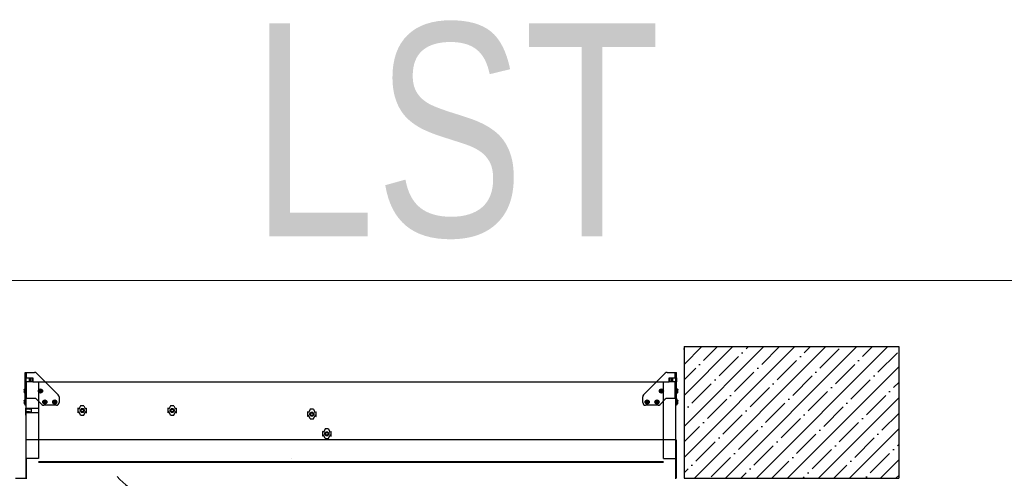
# Model space of a CAD drawing. Header units: inches. Extents: x 0 to 77643, y -44170 to 0.
# Tile 526 of 546: x 76588 to 76611, y -39747 to -39737. Entities that reach past the tile are written whole.
import ezdxf
from ezdxf.lldxf.tags import DXFTag

# ---------------------------------------------------------------- set-up
doc = ezdxf.new("R2010")
doc.units = ezdxf.units.IN
doc.header["$MEASUREMENT"] = 0
doc.layers.get('0').update_dxf_attribs({"lineweight": 0})
doc.layers.add('FAKRO LOFT LADDERS', color=7, linetype='Continuous')
doc.styles.get("Standard").update_dxf_attribs({"font": 'arial.ttf', "width": 0.75})
tags = doc.linetypes.add('DIVIDE2', pattern=[15.875, 6.35, -3.175, 0, -3.175, 0, -3.175]).pattern_tags.tags
tags[14:15] = [DXFTag(74, 4), DXFTag(75, 0), DXFTag(340, '0'), DXFTag(46, 0.0), DXFTag(50, 0.0), DXFTag(44, 0.0), DXFTag(45, 0.0)]
tags[12:13] = [DXFTag(74, 4), DXFTag(75, 0), DXFTag(340, '0'), DXFTag(46, 0.0), DXFTag(50, 0.0), DXFTag(44, 0.0), DXFTag(45, 0.0)]
tags[10:11] = [DXFTag(74, 4), DXFTag(75, 0), DXFTag(340, '0'), DXFTag(46, 0.0), DXFTag(50, 0.0), DXFTag(44, 0.0), DXFTag(45, 0.0)]
tags[8:9] = [DXFTag(74, 4), DXFTag(75, 0), DXFTag(340, '0'), DXFTag(46, 0.0), DXFTag(50, 0.0), DXFTag(44, 0.0), DXFTag(45, 0.0)]
tags[6:7] = [DXFTag(74, 4), DXFTag(75, 0), DXFTag(340, '0'), DXFTag(46, 0.0), DXFTag(50, 0.0), DXFTag(44, 0.0), DXFTag(45, 0.0)]
tags[4:5] = [DXFTag(74, 4), DXFTag(75, 0), DXFTag(340, '0'), DXFTag(46, 0.0), DXFTag(50, 0.0), DXFTag(44, 0.0), DXFTag(45, 0.0)]
tags = doc.linetypes.add('HIDDEN2', pattern=[4.7625, 3.175, -1.5875]).pattern_tags.tags
tags[6:7] = [DXFTag(74, 4), DXFTag(75, 0), DXFTag(340, '0'), DXFTag(46, 0.0), DXFTag(50, 0.0), DXFTag(44, 0.0), DXFTag(45, 0.0)]
tags[4:5] = [DXFTag(74, 4), DXFTag(75, 0), DXFTag(340, '0'), DXFTag(46, 0.0), DXFTag(50, 0.0), DXFTag(44, 0.0), DXFTag(45, 0.0)]

# ---------------------------------------------------------------- blocks, each defined once
blk = doc.blocks.new('A$C1F246084')
at = {"layer": 'FAKRO LOFT LADDERS', "linetype": 'Continuous'}
h = blk.add_hatch(dxfattribs=at)
h.set_pattern_fill('ANSI35', scale=0.944882, style=0, pattern_type=2)
h.set_pattern_definition([(45, (-239.617, -83.494), (-4.24264, 4.24264), []), (45, (-235.3743, -83.494), (-4.24264, 4.24264), [7.5, -1.5, 0, -1.5])])
h.paths.add_polyline_path([(300.35, 408.67), (300.35, 444.67), (241.65, 444.67), (241.65, 408.67)])
at = {"layer": 'FAKRO LOFT LADDERS', "color": 7, "linetype": 'Continuous'}
for p, q in [((241.65, 444.67), (241.65, 408.67)), ((241.65, 444.67), (300.35, 444.67)), ((61.4, 437.62), (61.78, 437.62)), ((61.4, 436.12), (61.4, 437.62)), ((61.78, 437.62), (63.98, 437.62)), ((61.78, 436.12), (61.78, 437.62)), ((64.51, 437.4), (70.45, 431.46)), ((230.55, 431.46), (236.49, 437.4)), ((237.02, 437.62), (239.23, 437.62)), ((239.23, 437.62), (239.6, 437.62)), ((239.23, 436.12), (239.23, 437.62)), ((239.6, 436.12), (239.6, 437.62)), ((61.78, 436.12), (61.4, 436.12)), ((61.4, 435.07), (61.4, 436.12)), ((61.4, 430.49), (61.4, 435.07)), ((61.4, 435.07), (61.78, 435.07)), ((61.7, 435.07), (61.7, 436.12)), ((61.78, 436.12), (63.47, 436.12)), ((61.78, 430.49), (61.78, 435.07)), ((63.47, 435.07), (61.78, 435.07)), ((62.58, 435.07), (62.58, 436.12)), ((62.72, 436.12), (62.72, 435.07)), ((63.17, 436.12), (63.17, 435.07)), ((63.47, 436.12), (63.47, 435.07)), ((66.84, 435.07), (234.16, 435.07)), ((237.54, 436.12), (239.23, 436.12)), ((237.54, 435.07), (237.54, 436.12)), ((239.23, 435.07), (237.54, 435.07)), ((237.84, 435.07), (237.84, 436.12)), ((238.28, 435.07), (238.28, 436.12)), ((238.43, 436.12), (238.43, 435.07)), ((239.6, 436.12), (239.23, 436.12)), ((239.23, 430.49), (239.23, 435.07)), ((239.23, 435.07), (239.6, 435.07)), ((239.3, 436.12), (239.3, 435.07)), ((239.6, 436.12), (239.6, 435.07)), ((239.6, 430.49), (239.6, 435.07)), ((61.07, 432.7), (61.07, 432.7)), ((61.09, 432.69), (61.07, 432.69)), ((61.07, 432.69), (61.09, 432.69)), ((61.07, 432.69), (61.07, 432.69)), ((61.09, 432.65), (61.07, 432.65)), ((61.09, 432.61), (61.07, 432.61)), ((61.07, 432.58), (61.09, 432.58)), ((61.09, 432.55), (61.07, 432.55)), ((61.07, 432.43), (61.07, 432.43)), ((61.07, 432.35), (61.07, 432.35)), ((61.07, 432.35), (61.07, 432.35)), ((61.07, 432.33), (61.07, 432.33)), ((61.08, 432.3), (61.07, 432.3)), ((61.1, 432.88), (61.1, 432.91)), ((61.1, 432.88), (61.1, 432.37)), ((61.1, 432.37), (61.1, 432.13)), ((61.34, 431.96), (61.34, 433.08)), ((61.4, 433.08), (61.34, 433.08)), ((61.34, 431.96), (61.4, 431.96)), ((65.38, 432.63), (65.27, 432.63)), ((65.27, 432.63), (65.27, 432.41)), ((65.27, 432.63), (65.3, 432.6)), ((65.27, 432.41), (65.3, 432.44)), ((65.27, 432.41), (65.38, 432.41)), ((65.42, 432.64), (65.3, 432.79)), ((65.3, 432.79), (65.44, 432.67)), ((65.3, 432.6), (65.3, 432.44)), ((65.38, 432.6), (65.3, 432.6)), ((65.3, 432.44), (65.38, 432.44)), ((65.3, 432.25), (65.42, 432.4)), ((65.44, 432.37), (65.3, 432.25)), ((65.38, 432.63), (65.38, 432.6)), ((65.38, 432.44), (65.38, 432.41)), ((65.68, 432.84), (65.46, 432.84)), ((65.46, 432.84), (65.46, 432.71)), ((65.46, 432.84), (65.49, 432.81)), ((65.46, 432.71), (65.49, 432.71)), ((65.46, 432.33), (65.46, 432.21)), ((65.49, 432.33), (65.46, 432.33)), ((65.49, 432.24), (65.46, 432.21)), ((65.46, 432.21), (65.68, 432.21)), ((65.49, 432.81), (65.49, 432.71)), ((65.65, 432.81), (65.49, 432.81)), ((65.49, 432.33), (65.49, 432.24)), ((65.49, 432.24), (65.65, 432.24)), ((65.68, 432.84), (65.65, 432.81)), ((65.65, 432.71), (65.65, 432.81)), ((65.68, 432.71), (65.65, 432.71)), ((65.65, 432.24), (65.65, 432.33)), ((65.65, 432.33), (65.68, 432.33)), ((65.65, 432.24), (65.68, 432.21)), ((65.68, 432.71), (65.68, 432.84)), ((65.68, 432.21), (65.68, 432.33)), ((65.84, 432.79), (65.69, 432.67)), ((65.69, 432.37), (65.84, 432.25)), ((65.72, 432.64), (65.84, 432.79)), ((65.84, 432.25), (65.72, 432.4)), ((65.87, 432.63), (65.76, 432.63)), ((65.76, 432.63), (65.76, 432.6)), ((65.84, 432.6), (65.76, 432.6)), ((65.76, 432.44), (65.84, 432.44)), ((65.76, 432.44), (65.76, 432.41)), ((65.76, 432.41), (65.87, 432.41)), ((65.84, 432.6), (65.87, 432.63)), ((65.84, 432.44), (65.84, 432.6)), ((65.84, 432.44), (65.87, 432.41)), ((65.87, 432.41), (65.87, 432.63)), ((235.25, 432.63), (235.14, 432.63)), ((235.14, 432.63), (235.14, 432.41)), ((235.14, 432.63), (235.17, 432.6)), ((235.14, 432.41), (235.17, 432.44)), ((235.14, 432.41), (235.25, 432.41)), ((235.29, 432.64), (235.16, 432.79)), ((235.16, 432.79), (235.31, 432.67)), ((235.16, 432.25), (235.29, 432.4)), ((235.31, 432.37), (235.16, 432.25)), ((235.17, 432.6), (235.17, 432.44)), ((235.25, 432.6), (235.17, 432.6)), ((235.17, 432.44), (235.25, 432.44)), ((235.25, 432.63), (235.25, 432.6)), ((235.25, 432.44), (235.25, 432.41)), ((235.55, 432.84), (235.32, 432.84)), ((235.32, 432.84), (235.32, 432.71)), ((235.32, 432.84), (235.35, 432.81)), ((235.32, 432.71), (235.35, 432.71)), ((235.32, 432.33), (235.32, 432.21)), ((235.35, 432.33), (235.32, 432.33)), ((235.35, 432.24), (235.32, 432.21)), ((235.32, 432.21), (235.55, 432.21)), ((235.35, 432.81), (235.35, 432.71)), ((235.52, 432.81), (235.35, 432.81)), ((235.35, 432.33), (235.35, 432.24)), ((235.35, 432.24), (235.52, 432.24)), ((235.55, 432.84), (235.52, 432.81)), ((235.52, 432.71), (235.52, 432.81)), ((235.55, 432.71), (235.52, 432.71)), ((235.52, 432.24), (235.52, 432.33)), ((235.52, 432.33), (235.55, 432.33)), ((235.52, 432.24), (235.55, 432.21)), ((235.55, 432.71), (235.55, 432.84)), ((235.55, 432.21), (235.55, 432.33)), ((235.71, 432.79), (235.56, 432.67)), ((235.56, 432.37), (235.71, 432.25)), ((235.58, 432.64), (235.71, 432.79)), ((235.71, 432.25), (235.58, 432.4)), ((235.74, 432.63), (235.62, 432.63)), ((235.62, 432.63), (235.62, 432.6)), ((235.71, 432.6), (235.62, 432.6)), ((235.62, 432.44), (235.71, 432.44)), ((235.62, 432.44), (235.62, 432.41)), ((235.62, 432.41), (235.74, 432.41)), ((235.71, 432.6), (235.74, 432.63)), ((235.71, 432.44), (235.71, 432.6)), ((235.71, 432.44), (235.74, 432.41)), ((235.74, 432.41), (235.74, 432.63)), ((239.66, 433.08), (239.6, 433.08)), ((239.6, 431.96), (239.66, 431.96)), ((239.66, 431.96), (239.66, 433.08)), ((239.9, 432.91), (239.9, 432.88)), ((239.9, 432.37), (239.9, 432.88)), ((239.9, 432.13), (239.9, 432.37)), ((239.91, 432.55), (239.94, 432.55)), ((239.92, 432.69), (239.94, 432.69)), ((239.92, 432.69), (239.94, 432.69)), ((239.92, 432.65), (239.94, 432.65)), ((239.92, 432.61), (239.94, 432.61)), ((239.94, 432.58), (239.92, 432.58)), ((239.92, 432.3), (239.94, 432.3)), ((239.93, 432.69), (239.94, 432.69)), ((239.94, 432.43), (239.93, 432.43)), ((239.94, 432.35), (239.93, 432.35)), ((239.94, 432.35), (239.93, 432.35)), ((239.93, 432.33), (239.94, 432.33)), ((239.94, 432.7), (239.94, 432.7)), ((61.07, 429.7), (61.07, 429.7)), ((61.07, 429.69), (61.07, 429.69)), ((61.09, 429.69), (61.07, 429.69)), ((61.07, 429.69), (61.09, 429.69)), ((61.07, 429.69), (61.07, 429.69)), ((61.07, 429.69), (61.07, 429.69)), ((61.09, 429.65), (61.07, 429.65)), ((61.09, 429.61), (61.07, 429.61)), ((61.07, 429.58), (61.09, 429.58)), ((61.09, 429.55), (61.07, 429.55)), ((61.07, 429.43), (61.07, 429.43)), ((61.07, 429.35), (61.07, 429.35)), ((61.07, 429.35), (61.07, 429.35)), ((61.07, 429.33), (61.07, 429.33)), ((61.08, 429.3), (61.07, 429.3)), ((61.1, 429.88), (61.1, 429.91)), ((61.1, 429.88), (61.1, 429.37)), ((61.1, 429.37), (61.1, 429.13)), ((61.34, 428.96), (61.34, 430.08)), ((61.4, 430.08), (61.34, 430.08)), ((61.34, 428.96), (61.4, 428.96)), ((61.78, 430.49), (61.4, 430.49)), ((61.4, 430.27), (61.4, 430.49)), ((61.4, 430.27), (61.4, 428.84)), ((61.7, 430.27), (61.4, 430.27)), ((61.4, 428.62), (61.4, 428.84)), ((61.4, 428.84), (61.7, 428.84)), ((61.7, 428.62), (61.4, 428.62)), ((61.7, 428.51), (61.54, 428.51)), ((61.54, 428.51), (61.54, 427.86)), ((61.7, 414.07), (61.7, 430.49)), ((63.98, 430.49), (61.78, 430.49)), ((65.95, 428.84), (64.51, 430.27)), ((66.58, 429.63), (66.47, 429.63)), ((66.47, 429.63), (66.47, 429.41)), ((66.47, 429.63), (66.5, 429.6)), ((66.47, 429.41), (66.5, 429.44)), ((66.47, 429.41), (66.58, 429.41)), ((69.92, 428.62), (66.48, 428.62)), ((66.62, 429.64), (66.5, 429.79)), ((66.5, 429.79), (66.64, 429.67)), ((66.5, 429.6), (66.5, 429.44)), ((66.58, 429.6), (66.5, 429.6)), ((66.5, 429.44), (66.58, 429.44)), ((66.5, 429.25), (66.62, 429.4)), ((66.64, 429.37), (66.5, 429.25)), ((66.58, 429.63), (66.58, 429.6)), ((66.58, 429.44), (66.58, 429.41)), ((66.88, 429.84), (66.66, 429.84)), ((66.66, 429.84), (66.66, 429.71)), ((66.66, 429.84), (66.69, 429.81)), ((66.66, 429.71), (66.69, 429.71)), ((66.66, 429.33), (66.66, 429.21)), ((66.69, 429.33), (66.66, 429.33)), ((66.69, 429.24), (66.66, 429.21)), ((66.66, 429.21), (66.88, 429.21)), ((66.69, 429.81), (66.69, 429.71)), ((66.85, 429.81), (66.69, 429.81)), ((66.69, 429.33), (66.69, 429.24)), ((66.69, 429.24), (66.85, 429.24)), ((66.88, 429.84), (66.85, 429.81)), ((66.85, 429.71), (66.85, 429.81)), ((66.88, 429.71), (66.85, 429.71)), ((66.85, 429.24), (66.85, 429.33)), ((66.85, 429.33), (66.88, 429.33)), ((66.85, 429.24), (66.88, 429.21)), ((66.88, 429.71), (66.88, 429.84)), ((66.88, 429.21), (66.88, 429.33)), ((67.04, 429.79), (66.89, 429.67)), ((66.89, 429.37), (67.04, 429.25)), ((66.92, 429.64), (67.04, 429.79)), ((67.04, 429.25), (66.92, 429.4)), ((67.07, 429.63), (66.96, 429.63)), ((66.96, 429.63), (66.96, 429.6)), ((67.04, 429.6), (66.96, 429.6)), ((66.96, 429.44), (67.04, 429.44)), ((66.96, 429.44), (66.96, 429.41)), ((66.96, 429.41), (67.07, 429.41)), ((67.04, 429.6), (67.07, 429.63)), ((67.04, 429.44), (67.04, 429.6)), ((67.04, 429.44), (67.07, 429.41)), ((67.07, 429.41), (67.07, 429.63)), ((69.28, 429.63), (69.17, 429.63)), ((69.17, 429.63), (69.17, 429.41)), ((69.17, 429.63), (69.2, 429.6)), ((69.17, 429.41), (69.2, 429.44)), ((69.17, 429.41), (69.28, 429.41)), ((69.32, 429.64), (69.2, 429.79)), ((69.2, 429.79), (69.34, 429.67)), ((69.2, 429.6), (69.2, 429.44)), ((69.28, 429.6), (69.2, 429.6)), ((69.2, 429.44), (69.28, 429.44)), ((69.2, 429.25), (69.32, 429.4)), ((69.34, 429.37), (69.2, 429.25)), ((69.28, 429.63), (69.28, 429.6)), ((69.28, 429.44), (69.28, 429.41)), ((69.58, 429.84), (69.36, 429.84)), ((69.36, 429.84), (69.36, 429.71)), ((69.36, 429.84), (69.39, 429.81)), ((69.36, 429.71), (69.39, 429.71)), ((69.36, 429.33), (69.36, 429.21)), ((69.39, 429.33), (69.36, 429.33)), ((69.39, 429.24), (69.36, 429.21)), ((69.36, 429.21), (69.58, 429.21)), ((69.39, 429.81), (69.39, 429.71)), ((69.55, 429.81), (69.39, 429.81)), ((69.39, 429.33), (69.39, 429.24)), ((69.39, 429.24), (69.55, 429.24)), ((69.58, 429.84), (69.55, 429.81)), ((69.55, 429.71), (69.55, 429.81)), ((69.58, 429.71), (69.55, 429.71)), ((69.55, 429.24), (69.55, 429.33)), ((69.55, 429.33), (69.58, 429.33)), ((69.55, 429.24), (69.58, 429.21)), ((69.58, 429.71), (69.58, 429.84)), ((69.58, 429.21), (69.58, 429.33)), ((69.74, 429.79), (69.59, 429.67)), ((69.59, 429.37), (69.74, 429.25)), ((69.62, 429.64), (69.74, 429.79)), ((69.74, 429.25), (69.62, 429.4)), ((69.77, 429.63), (69.66, 429.63)), ((69.66, 429.63), (69.66, 429.6)), ((69.74, 429.6), (69.66, 429.6)), ((69.66, 429.44), (69.74, 429.44)), ((69.66, 429.44), (69.66, 429.41)), ((69.66, 429.41), (69.77, 429.41)), ((69.74, 429.6), (69.77, 429.63)), ((69.74, 429.44), (69.74, 429.6)), ((69.74, 429.44), (69.77, 429.41)), ((69.77, 429.41), (69.77, 429.63)), ((70.67, 430.93), (70.67, 429.37)), ((76.55, 428.51), (76.18, 427.7)), ((77.45, 428.51), (76.55, 428.51)), ((77.45, 428.51), (77.83, 427.7)), ((101.15, 428.51), (100.78, 427.7)), ((102.05, 428.51), (101.15, 428.51)), ((102.05, 428.51), (102.43, 427.7)), ((230.34, 429.37), (230.34, 430.93)), ((234.52, 428.62), (231.09, 428.62)), ((231.35, 429.63), (231.24, 429.63)), ((231.24, 429.63), (231.24, 429.41)), ((231.24, 429.63), (231.27, 429.6)), ((231.24, 429.41), (231.27, 429.44)), ((231.24, 429.41), (231.35, 429.41)), ((231.39, 429.64), (231.26, 429.79)), ((231.26, 429.79), (231.41, 429.67)), ((231.26, 429.25), (231.39, 429.4)), ((231.41, 429.37), (231.26, 429.25)), ((231.27, 429.6), (231.27, 429.44)), ((231.35, 429.6), (231.27, 429.6)), ((231.27, 429.44), (231.35, 429.44)), ((231.35, 429.63), (231.35, 429.6)), ((231.35, 429.44), (231.35, 429.41)), ((231.65, 429.84), (231.42, 429.84)), ((231.42, 429.84), (231.42, 429.71)), ((231.42, 429.84), (231.45, 429.81)), ((231.42, 429.71), (231.45, 429.71)), ((231.42, 429.33), (231.42, 429.21)), ((231.45, 429.33), (231.42, 429.33)), ((231.45, 429.24), (231.42, 429.21)), ((231.42, 429.21), (231.65, 429.21)), ((231.45, 429.81), (231.45, 429.71)), ((231.62, 429.81), (231.45, 429.81)), ((231.45, 429.33), (231.45, 429.24)), ((231.45, 429.24), (231.62, 429.24)), ((231.65, 429.84), (231.62, 429.81)), ((231.62, 429.71), (231.62, 429.81)), ((231.65, 429.71), (231.62, 429.71)), ((231.62, 429.24), (231.62, 429.33)), ((231.62, 429.33), (231.65, 429.33)), ((231.62, 429.24), (231.65, 429.21)), ((231.65, 429.71), (231.65, 429.84)), ((231.65, 429.21), (231.65, 429.33)), ((231.81, 429.79), (231.66, 429.67)), ((231.66, 429.37), (231.81, 429.25)), ((231.68, 429.64), (231.81, 429.79)), ((231.81, 429.25), (231.68, 429.4)), ((231.84, 429.63), (231.72, 429.63)), ((231.72, 429.63), (231.72, 429.6)), ((231.81, 429.6), (231.72, 429.6)), ((231.72, 429.44), (231.81, 429.44)), ((231.72, 429.44), (231.72, 429.41)), ((231.72, 429.41), (231.84, 429.41)), ((231.81, 429.6), (231.84, 429.63)), ((231.81, 429.44), (231.81, 429.6)), ((231.81, 429.44), (231.84, 429.41)), ((231.84, 429.41), (231.84, 429.63)), ((234.05, 429.63), (233.94, 429.63)), ((233.94, 429.63), (233.94, 429.41)), ((233.94, 429.63), (233.97, 429.6)), ((233.94, 429.41), (233.97, 429.44)), ((233.94, 429.41), (234.05, 429.41)), ((234.09, 429.64), (233.96, 429.79)), ((233.96, 429.79), (234.11, 429.67)), ((233.96, 429.25), (234.09, 429.4)), ((234.11, 429.37), (233.96, 429.25)), ((233.97, 429.6), (233.97, 429.44)), ((234.05, 429.6), (233.97, 429.6)), ((233.97, 429.44), (234.05, 429.44)), ((234.05, 429.63), (234.05, 429.6)), ((234.05, 429.44), (234.05, 429.41)), ((234.35, 429.84), (234.12, 429.84)), ((234.12, 429.84), (234.12, 429.71)), ((234.12, 429.84), (234.15, 429.81)), ((234.12, 429.71), (234.15, 429.71)), ((234.12, 429.33), (234.12, 429.21)), ((234.15, 429.33), (234.12, 429.33)), ((234.15, 429.24), (234.12, 429.21)), ((234.12, 429.21), (234.35, 429.21)), ((234.15, 429.81), (234.15, 429.71)), ((234.32, 429.81), (234.15, 429.81)), ((234.15, 429.33), (234.15, 429.24)), ((234.15, 429.24), (234.32, 429.24)), ((234.35, 429.84), (234.32, 429.81)), ((234.32, 429.71), (234.32, 429.81)), ((234.35, 429.71), (234.32, 429.71)), ((234.32, 429.24), (234.32, 429.33)), ((234.32, 429.33), (234.35, 429.33)), ((234.32, 429.24), (234.35, 429.21)), ((234.35, 429.71), (234.35, 429.84)), ((234.35, 429.21), (234.35, 429.33)), ((234.51, 429.79), (234.36, 429.67)), ((234.36, 429.37), (234.51, 429.25)), ((234.38, 429.64), (234.51, 429.79)), ((234.51, 429.25), (234.38, 429.4)), ((234.54, 429.63), (234.42, 429.63)), ((234.42, 429.63), (234.42, 429.6)), ((234.51, 429.6), (234.42, 429.6)), ((234.42, 429.44), (234.51, 429.44)), ((234.42, 429.44), (234.42, 429.41)), ((234.42, 429.41), (234.54, 429.41)), ((234.51, 429.6), (234.54, 429.63)), ((234.51, 429.44), (234.51, 429.6)), ((234.51, 429.44), (234.54, 429.41)), ((234.54, 429.41), (234.54, 429.63)), ((236.49, 430.27), (235.05, 428.84)), ((239.23, 430.49), (237.02, 430.49)), ((239.6, 430.49), (239.23, 430.49)), ((239.3, 430.49), (239.3, 414.07)), ((239.6, 430.27), (239.3, 430.27)), ((239.3, 428.84), (239.6, 428.84)), ((239.6, 428.62), (239.3, 428.62)), ((239.6, 430.49), (239.6, 430.27)), ((239.6, 428.84), (239.6, 430.27)), ((239.66, 430.08), (239.6, 430.08)), ((239.6, 428.96), (239.66, 428.96)), ((239.6, 428.84), (239.6, 428.62)), ((239.66, 428.96), (239.66, 430.08)), ((239.9, 429.91), (239.9, 429.88)), ((239.9, 429.37), (239.9, 429.88)), ((239.9, 429.13), (239.9, 429.37)), ((239.91, 429.55), (239.94, 429.55)), ((239.92, 429.69), (239.94, 429.69)), ((239.92, 429.69), (239.94, 429.69)), ((239.92, 429.65), (239.94, 429.65)), ((239.92, 429.61), (239.94, 429.61)), ((239.94, 429.58), (239.92, 429.58)), ((239.92, 429.3), (239.94, 429.3)), ((239.93, 429.69), (239.94, 429.69)), ((239.93, 429.69), (239.94, 429.69)), ((239.93, 429.69), (239.94, 429.69)), ((239.94, 429.43), (239.93, 429.43)), ((239.94, 429.35), (239.93, 429.35)), ((239.94, 429.35), (239.93, 429.35)), ((239.93, 429.33), (239.94, 429.33)), ((239.94, 429.7), (239.94, 429.7)), ((61.7, 427.83), (61.54, 427.86)), ((61.54, 427.83), (61.54, 427.86)), ((61.7, 427.68), (61.54, 427.83)), ((61.54, 426.56), (61.54, 427.83)), ((61.7, 426.71), (61.54, 426.56)), ((61.54, 426.53), (61.7, 426.56)), ((61.54, 426.56), (61.54, 426.53)), ((61.54, 425.87), (61.54, 426.53)), ((61.7, 425.87), (61.54, 425.87)), ((75.81, 427.83), (75.82, 427.86)), ((75.81, 427.83), (75.81, 426.56)), ((75.81, 426.56), (75.82, 426.53)), ((76.18, 427.7), (75.82, 427.86)), ((76.18, 426.69), (75.82, 426.53)), ((76.55, 425.87), (76.18, 426.69)), ((76.55, 425.87), (77.45, 425.87)), ((77.45, 425.87), (77.83, 426.69)), ((77.83, 427.7), (78.18, 427.86)), ((77.83, 426.69), (78.18, 426.53)), ((78.19, 427.83), (78.18, 427.86)), ((78.19, 426.56), (78.18, 426.53)), ((78.19, 426.56), (78.19, 427.83)), ((100.41, 427.83), (100.42, 427.86)), ((100.41, 427.83), (100.41, 426.56)), ((100.41, 426.56), (100.42, 426.53)), ((100.78, 427.7), (100.42, 427.86)), ((100.78, 426.69), (100.42, 426.53)), ((101.15, 425.87), (100.78, 426.69)), ((101.15, 425.87), (102.05, 425.87)), ((102.05, 425.87), (102.43, 426.69)), ((102.43, 427.7), (102.78, 427.86)), ((102.43, 426.69), (102.78, 426.53)), ((102.79, 427.83), (102.78, 427.86)), ((102.79, 426.56), (102.78, 426.53)), ((102.79, 426.56), (102.79, 427.83)), ((138.61, 426.82), (138.63, 426.85)), ((138.61, 426.82), (138.61, 425.55)), ((138.98, 426.69), (138.63, 426.85)), ((138.98, 425.69), (138.63, 425.52)), ((139.36, 427.51), (138.98, 426.69)), ((139.36, 424.87), (138.98, 425.69)), ((140.26, 427.51), (139.36, 427.51)), ((140.26, 427.51), (140.63, 426.69)), ((140.26, 424.87), (140.63, 425.69)), ((140.63, 426.69), (140.98, 426.85)), ((140.63, 425.69), (140.98, 425.52)), ((141, 426.82), (140.98, 426.85)), ((141, 425.55), (141, 426.82)), ((138.61, 425.55), (138.63, 425.52)), ((139.36, 424.87), (140.26, 424.87)), ((141, 425.55), (140.98, 425.52)), ((142.71, 421.45), (142.72, 421.48)), ((142.71, 421.45), (142.71, 420.18)), ((143.07, 421.32), (142.72, 421.48)), ((143.07, 420.31), (142.72, 420.15)), ((143.45, 422.13), (143.07, 421.32)), ((143.45, 419.49), (143.07, 420.31)), ((144.35, 422.13), (143.45, 422.13)), ((144.35, 422.13), (144.72, 421.32)), ((144.35, 419.49), (144.72, 420.31)), ((144.72, 421.32), (145.08, 421.48)), ((144.72, 420.31), (145.08, 420.15)), ((145.09, 421.45), (145.08, 421.48)), ((145.09, 420.18), (145.09, 421.45)), ((61.7, 419.17), (61.55, 419.17)), ((61.55, 419.17), (61.55, 408.67)), ((239.45, 419.17), (61.55, 419.17)), ((142.71, 420.18), (142.72, 420.15)), ((143.45, 419.49), (144.35, 419.49)), ((145.09, 420.18), (145.08, 420.15)), ((239.3, 419.17), (239.45, 419.17)), ((239.45, 419.17), (239.45, 408.67)), ((61.7, 414.07), (61.7, 408.52)), ((65, 413.07), (236, 413.07)), ((91, 413.07), (80.77, 413.07)), ((134.34, 414.07), (134.34, 414.07)), ((239.3, 414.07), (239.3, 408.67)), ((58.7, 408.67), (61.55, 408.67)), ((239.3, 408.67), (239.3, 408.52)), ((241.65, 408.67), (300.35, 408.67)), ((243.8, 408.52), (243.8, 408.67))]:
    blk.add_line(p, q, dxfattribs=at)
at = {"layer": 'FAKRO LOFT LADDERS', "color": 7, "linetype": 'DIVIDE2', "ltscale": 0.2}
blk.add_line((300.35, 444.67), (300.35, 408.67), dxfattribs=at)
at = {"layer": 'FAKRO LOFT LADDERS', "color": 7, "linetype": 'HIDDEN2'}
for p, q in [((61.7, 430.49), (61.7, 435.07)), ((63.47, 435.07), (66.84, 435.07)), ((65, 435.07), (65, 414.07)), ((234.16, 435.07), (237.54, 435.07)), ((236, 414.07), (236, 435.07)), ((239.3, 435.07), (239.3, 430.49)), ((61.7, 427.7), (61.54, 427.7)), ((61.54, 427.64), (63.04, 427.64)), ((63.04, 427.57), (61.54, 427.57)), ((61.54, 426.82), (63.04, 426.82)), ((61.54, 426.74), (63.04, 426.74)), ((61.7, 426.69), (61.54, 426.69)), ((62.6, 427.7), (61.7, 427.83)), ((63.04, 427.76), (61.7, 427.76)), ((62.6, 427.7), (61.7, 427.7)), ((61.7, 427.68), (62.6, 427.55)), ((62.6, 427.55), (61.7, 427.55)), ((62.6, 426.84), (61.7, 426.84)), ((61.7, 426.71), (62.6, 426.84)), ((62.6, 426.69), (61.7, 426.69)), ((61.7, 426.56), (62.6, 426.69)), ((61.7, 426.63), (63.04, 426.63)), ((62.6, 427.55), (62.6, 427.7)), ((62.6, 426.84), (62.6, 426.69)), ((65, 427.76), (63.04, 427.76)), ((63.04, 427.76), (63.04, 426.63)), ((63.04, 426.63), (65, 426.63)), ((76.11, 427.55), (75.81, 427.68)), ((76.11, 426.84), (75.81, 426.71)), ((76.18, 427.7), (76.11, 427.55)), ((76.18, 426.69), (76.11, 426.84)), ((77.9, 427.55), (77.83, 427.7)), ((77.9, 426.84), (77.83, 426.69)), ((78.19, 427.68), (77.9, 427.55)), ((78.19, 426.71), (77.9, 426.84)), ((100.71, 427.55), (100.41, 427.68)), ((100.71, 426.84), (100.41, 426.71)), ((100.78, 427.7), (100.71, 427.55)), ((100.78, 426.69), (100.71, 426.84)), ((102.5, 427.55), (102.43, 427.7)), ((102.5, 426.84), (102.43, 426.69)), ((102.79, 427.68), (102.5, 427.55)), ((102.79, 426.71), (102.5, 426.84)), ((138.91, 426.54), (138.61, 426.68)), ((138.91, 425.84), (138.61, 425.7)), ((138.98, 426.69), (138.91, 426.54)), ((138.98, 425.69), (138.91, 425.84)), ((140.7, 426.54), (140.63, 426.69)), ((140.7, 425.84), (140.63, 425.69)), ((141, 426.68), (140.7, 426.54)), ((141, 425.7), (140.7, 425.84)), ((143.01, 421.17), (142.71, 421.3)), ((143.01, 420.46), (142.71, 420.33)), ((143.07, 421.32), (143.01, 421.17)), ((143.07, 420.31), (143.01, 420.46)), ((144.79, 421.17), (144.72, 421.32)), ((144.79, 420.46), (144.72, 420.31)), ((145.09, 421.3), (144.79, 421.17)), ((145.09, 420.33), (144.79, 420.46)), ((65, 414.07), (61.55, 414.07)), ((65, 413.22), (236, 413.22)), ((236, 414.07), (239.3, 414.07))]:
    blk.add_line(p, q, dxfattribs=at)
at = {"layer": 'FAKRO LOFT LADDERS', "color": 7, "linetype": 'Continuous'}
for centre, radius in [((65.57, 432.52), 0.562), ((235.44, 432.52), 0.562), ((66.77, 429.52), 0.562), ((69.47, 429.52), 0.562), ((231.54, 429.52), 0.562), ((234.24, 429.52), 0.562), ((77, 427.19), 0.375), ((101.6, 427.19), 0.375), ((139.81, 426.19), 0.375), ((143.9, 420.81), 0.375)]:
    blk.add_circle(centre, radius, dxfattribs=at)
at = {"layer": 'FAKRO LOFT LADDERS', "color": 7, "linetype": 'HIDDEN2'}
for centre in [(77, 427.19), (101.6, 427.19), (139.81, 426.19), (143.9, 420.81)]:
    blk.add_circle(centre, 0.562, dxfattribs=at)
at = {"layer": 'FAKRO LOFT LADDERS', "color": 7, "linetype": 'Continuous'}
for centre, radius, start, end in [((63.98, 436.87), 0.75, 45, 90), ((237.02, 436.87), 0.75, 90, 135), ((61.79, 432.64), 0.722, 161.0943, 175.1672), ((61.89, 432.63), 0.826, 162.3489, 175.5345), ((61.9, 432.65), 0.841, 169.1109, 174.5087), ((61.24, 432.65), 0.176, 147.7807, 166.4135), ((61.66, 432.68), 0.595, 174.3074, 177.4269), ((61.24, 432.65), 0.176, 163.5872, 166.4135), ((61.9, 432.57), 0.839, 171.7951, 174.5162), ((61.64, 432.6), 0.574, 174.6903, 178.7848), ((61.29, 432.54), 0.232, 162.1706, 170.1567), ((61.21, 432.58), 0.145, 180.1176, 190.3041), ((61.24, 432.59), 0.172, 193.4507, 204.859), ((61.24, 432.45), 0.175, 147.7232, 166.471), ((61.21, 432.46), 0.145, 169.6959, 179.8824), ((61.29, 432.5), 0.232, 189.8406, 214.0435), ((61.64, 432.44), 0.574, 181.2152, 185.3097), ((61.19, 432.47), 0.128, 196.0741, 227.3496), ((61.9, 432.47), 0.839, 185.4838, 192.6794), ((61.89, 432.41), 0.829, 184.4864, 185.3926), ((61.66, 432.36), 0.595, 182.5731, 185.6926), ((61.9, 432.38), 0.841, 185.4913, 192.672), ((61.96, 432.64), 0.9, 163.0763, 169.1154), ((61.96, 432.64), 0.9, 163.0763, 168.5094), ((61.96, 432.64), 0.9, 168.7889, 169.1154), ((61.3, 432.24), 0.217, 168.573, 191.427), ((61.96, 432.39), 0.9, 190.8844, 191.7594), ((61.96, 432.39), 0.9, 192.1181, 196.9237), ((61.96, 432.39), 0.9, 192.4964, 196.9237), ((62.28, 432.64), 1.19, 175.006, 184.994), ((61.34, 432.83), 0.248, 90, 163.0763), ((61.34, 432.83), 0.248, 90, 163.0763), ((61.34, 432.2), 0.248, 196.9237, 270), ((61.34, 432.2), 0.248, 196.9237, 270), ((65.57, 432.52), 0.387, 135, 225), ((65.57, 432.52), 0.387, 45, 135), ((65.57, 432.52), 0.387, 225, 315), ((65.38, 432.71), 0.105, 270, 0), ((65.38, 432.71), 0.075, 269.9996, 301.884), ((65.38, 432.33), 0.105, 0, 90), ((65.38, 432.33), 0.075, 58.1163, 90), ((65.38, 432.71), 0.075, 301.8837, 328.1163), ((65.38, 432.33), 0.075, 31.8837, 58.1163), ((65.38, 432.71), 0.075, 328.1163, 0), ((65.38, 432.33), 0.075, 0, 31.884), ((65.76, 432.71), 0.105, 180, 270), ((65.76, 432.33), 0.105, 90, 180), ((65.76, 432.71), 0.075, 179.9996, 211.884), ((65.76, 432.33), 0.075, 148.1163, 180), ((65.76, 432.71), 0.075, 211.8837, 238.1163), ((65.76, 432.33), 0.075, 121.8837, 148.1163), ((65.76, 432.71), 0.075, 238.1163, 270), ((65.76, 432.33), 0.075, 89.9996, 121.884), ((65.57, 432.52), 0.387, 315, 45), ((69.92, 430.93), 0.75, 0, 45), ((231.09, 430.93), 0.75, 135, 180), ((235.44, 432.52), 0.387, 135, 225), ((235.44, 432.52), 0.387, 45, 135), ((235.44, 432.52), 0.387, 225, 315), ((235.25, 432.71), 0.105, 270, 0), ((235.25, 432.71), 0.075, 269.9996, 301.884), ((235.25, 432.33), 0.105, 0, 90), ((235.25, 432.33), 0.075, 58.1163, 90), ((235.25, 432.71), 0.075, 301.8837, 328.1163), ((235.25, 432.33), 0.075, 31.8837, 58.1163), ((235.25, 432.71), 0.075, 328.1163, 0), ((235.25, 432.33), 0.075, 0, 31.884), ((235.62, 432.71), 0.105, 180, 270), ((235.62, 432.33), 0.105, 90, 180), ((235.62, 432.71), 0.075, 179.9996, 211.884), ((235.62, 432.33), 0.075, 148.1163, 180), ((235.62, 432.71), 0.075, 211.8837, 238.1163), ((235.62, 432.33), 0.075, 121.8837, 148.1163), ((235.62, 432.71), 0.075, 238.1163, 270), ((235.62, 432.33), 0.075, 89.9996, 121.884), ((235.44, 432.52), 0.387, 315, 45), ((239.66, 432.83), 0.248, 16.9237, 90), ((239.66, 432.83), 0.248, 16.9237, 90), ((239.66, 432.2), 0.248, 270, 343.0763), ((239.66, 432.2), 0.248, 270, 343.0763), ((239.04, 432.64), 0.9, 12.1175, 16.9237), ((239.04, 432.64), 0.9, 10.8844, 16.9237), ((239.22, 432.64), 0.722, 4.8328, 18.9057), ((239.11, 432.63), 0.826, 4.4654, 17.6512), ((239.71, 432.5), 0.232, 325.9566, 350.1593), ((239.81, 432.47), 0.128, 312.65, 343.9262), ((239.04, 432.39), 0.9, 343.0763, 348.5093), ((239.04, 432.39), 0.9, 343.0763, 347.4644), ((239.77, 432.65), 0.175, 13.529, 32.2768), ((238.72, 432.64), 1.19, 355.006, 4.994), ((239.76, 432.45), 0.176, 13.5865, 32.2193), ((239.04, 432.64), 0.9, 10.8844, 11.7597), ((239.1, 432.65), 0.839, 5.4838, 10.8926), ((239.77, 432.59), 0.173, 335.1556, 346.5075), ((239.1, 432.47), 0.841, 347.328, 354.5087), ((239.1, 432.38), 0.839, 347.3206, 354.5162), ((239.71, 432.24), 0.217, 348.573, 11.427), ((239.04, 432.39), 0.9, 348.7885, 349.1154), ((239.77, 432.65), 0.175, 13.529, 16.3727), ((239.1, 432.57), 0.841, 5.4913, 8.2067), ((239.71, 432.54), 0.233, 9.8788, 17.8417), ((239.35, 432.68), 0.593, 2.5697, 5.696), ((239.37, 432.6), 0.571, 1.2039, 5.321), ((239.79, 432.58), 0.145, 349.7137, 359.8646), ((239.79, 432.46), 0.145, 0.1354, 10.2863), ((239.37, 432.44), 0.571, 354.679, 358.7961), ((239.11, 432.41), 0.828, 354.6161, 355.5235), ((239.35, 432.36), 0.593, 354.304, 357.4303), ((61.79, 429.64), 0.722, 161.0943, 175.1672), ((61.89, 429.63), 0.826, 162.3489, 175.5345), ((61.9, 429.65), 0.841, 169.1109, 174.5087), ((61.24, 429.65), 0.176, 147.7807, 166.4135), ((61.66, 429.68), 0.595, 174.3074, 177.4269), ((61.24, 429.65), 0.176, 163.5872, 166.4135), ((61.24, 429.65), 0.176, 163.5872, 166.4135), ((61.24, 429.65), 0.176, 163.5872, 166.4135), ((61.9, 429.57), 0.839, 171.7951, 174.5162), ((61.64, 429.6), 0.574, 174.6903, 178.7848), ((61.29, 429.54), 0.232, 162.1706, 170.1567), ((61.21, 429.58), 0.145, 180.1176, 190.3041), ((61.24, 429.59), 0.172, 193.4507, 204.859), ((61.24, 429.45), 0.175, 147.7232, 166.471), ((61.21, 429.46), 0.145, 169.6959, 179.8824), ((61.29, 429.5), 0.232, 189.8406, 214.0435), ((61.64, 429.44), 0.574, 181.2152, 185.3097), ((61.19, 429.47), 0.128, 196.0741, 227.3496), ((61.9, 429.47), 0.839, 185.4838, 192.6794), ((61.89, 429.41), 0.829, 184.4864, 185.3926), ((61.66, 429.36), 0.595, 182.5731, 185.6926), ((61.9, 429.38), 0.841, 185.4913, 192.672), ((61.96, 429.64), 0.9, 163.0763, 168.5094), ((61.96, 429.64), 0.9, 163.0763, 169.1154), ((61.96, 429.64), 0.9, 163.0763, 168.5094), ((61.96, 429.64), 0.9, 163.0763, 168.5094), ((61.96, 429.64), 0.9, 168.7889, 169.1154), ((61.96, 429.64), 0.9, 168.7889, 169.1154), ((61.96, 429.64), 0.9, 168.7889, 169.1154), ((61.3, 429.24), 0.217, 168.573, 191.427), ((61.96, 429.39), 0.9, 190.8844, 191.7594), ((61.96, 429.39), 0.9, 192.1181, 196.9237), ((61.96, 429.39), 0.9, 192.4964, 196.9237), ((61.96, 429.39), 0.9, 192.4964, 196.9237), ((61.96, 429.39), 0.9, 192.4964, 196.9237), ((62.28, 429.64), 1.19, 175.006, 184.994), ((61.34, 429.83), 0.248, 90, 163.0763), ((61.34, 429.83), 0.248, 90, 163.0763), ((61.34, 429.83), 0.248, 90, 163.0763), ((61.34, 429.83), 0.248, 90, 163.0763), ((61.34, 429.2), 0.248, 196.9237, 270), ((61.34, 429.2), 0.248, 196.9237, 270), ((61.34, 429.2), 0.248, 196.9237, 270), ((61.34, 429.2), 0.248, 196.9237, 270), ((63.98, 429.74), 0.75, 45, 90), ((66.48, 429.37), 0.75, 225, 270), ((66.77, 429.52), 0.387, 135, 225), ((66.77, 429.52), 0.387, 45, 135), ((66.77, 429.52), 0.387, 225, 315), ((66.58, 429.71), 0.105, 270, 0), ((66.58, 429.71), 0.075, 269.9996, 301.884), ((66.58, 429.33), 0.105, 0, 90), ((66.58, 429.33), 0.075, 58.1163, 90), ((66.58, 429.71), 0.075, 301.8837, 328.1163), ((66.58, 429.33), 0.075, 31.8837, 58.1163), ((66.58, 429.71), 0.075, 328.1163, 0), ((66.58, 429.33), 0.075, 0, 31.884), ((66.96, 429.71), 0.105, 180, 270), ((66.96, 429.33), 0.105, 90, 180), ((66.96, 429.71), 0.075, 179.9996, 211.884), ((66.96, 429.33), 0.075, 148.1163, 180), ((66.96, 429.71), 0.075, 211.8837, 238.1163), ((66.96, 429.33), 0.075, 121.8837, 148.1163), ((66.96, 429.71), 0.075, 238.1163, 270), ((66.96, 429.33), 0.075, 89.9996, 121.884), ((66.77, 429.52), 0.387, 315, 45), ((69.47, 429.52), 0.387, 135, 225), ((69.47, 429.52), 0.387, 45, 135), ((69.47, 429.52), 0.387, 225, 315), ((69.28, 429.71), 0.105, 270, 0), ((69.28, 429.71), 0.075, 269.9996, 301.884), ((69.28, 429.33), 0.105, 0, 90), ((69.28, 429.33), 0.075, 58.1163, 90), ((69.28, 429.71), 0.075, 301.8837, 328.1163), ((69.28, 429.33), 0.075, 31.8837, 58.1163), ((69.28, 429.71), 0.075, 328.1163, 0), ((69.28, 429.33), 0.075, 0, 31.884), ((69.66, 429.71), 0.105, 180, 270), ((69.66, 429.33), 0.105, 90, 180), ((69.66, 429.71), 0.075, 179.9996, 211.884), ((69.66, 429.33), 0.075, 148.1163, 180), ((69.66, 429.71), 0.075, 211.8837, 238.1163), ((69.66, 429.33), 0.075, 121.8837, 148.1163), ((69.66, 429.71), 0.075, 238.1163, 270), ((69.66, 429.33), 0.075, 89.9996, 121.884), ((69.47, 429.52), 0.387, 315, 45), ((69.92, 429.37), 0.75, 270, 0), ((231.09, 429.37), 0.75, 180, 270), ((231.54, 429.52), 0.387, 135, 225), ((231.54, 429.52), 0.387, 45, 135), ((231.54, 429.52), 0.387, 225, 315), ((231.35, 429.71), 0.105, 270, 0), ((231.35, 429.71), 0.075, 269.9996, 301.884), ((231.35, 429.33), 0.105, 0, 90), ((231.35, 429.33), 0.075, 58.1163, 90), ((231.35, 429.71), 0.075, 301.8837, 328.1163), ((231.35, 429.33), 0.075, 31.8837, 58.1163), ((231.35, 429.71), 0.075, 328.1163, 0), ((231.35, 429.33), 0.075, 0, 31.884), ((231.72, 429.71), 0.105, 180, 270), ((231.72, 429.33), 0.105, 90, 180), ((231.72, 429.71), 0.075, 179.9996, 211.884), ((231.72, 429.33), 0.075, 148.1163, 180), ((231.72, 429.71), 0.075, 211.8837, 238.1163), ((231.72, 429.33), 0.075, 121.8837, 148.1163), ((231.72, 429.71), 0.075, 238.1163, 270), ((231.72, 429.33), 0.075, 89.9996, 121.884), ((231.54, 429.52), 0.387, 315, 45), ((234.24, 429.52), 0.387, 135, 225), ((234.24, 429.52), 0.387, 45, 135), ((234.24, 429.52), 0.387, 225, 315), ((234.05, 429.71), 0.105, 270, 0), ((234.05, 429.71), 0.075, 269.9996, 301.884), ((234.05, 429.33), 0.105, 0, 90), ((234.05, 429.33), 0.075, 58.1163, 90), ((234.05, 429.71), 0.075, 301.8837, 328.1163), ((234.05, 429.33), 0.075, 31.8837, 58.1163), ((234.05, 429.71), 0.075, 328.1163, 0), ((234.05, 429.33), 0.075, 0, 31.884), ((234.42, 429.71), 0.105, 180, 270), ((234.42, 429.33), 0.105, 90, 180), ((234.42, 429.71), 0.075, 179.9996, 211.884), ((234.42, 429.33), 0.075, 148.1163, 180), ((234.42, 429.71), 0.075, 211.8837, 238.1163), ((234.42, 429.33), 0.075, 121.8837, 148.1163), ((234.42, 429.71), 0.075, 238.1163, 270), ((234.42, 429.33), 0.075, 89.9996, 121.884), ((234.24, 429.52), 0.387, 315, 45), ((234.52, 429.37), 0.75, 270, 315), ((237.02, 429.74), 0.75, 90, 135), ((239.66, 429.83), 0.248, 16.9237, 90), ((239.66, 429.83), 0.248, 16.9237, 90), ((239.66, 429.83), 0.248, 16.9237, 90), ((239.66, 429.83), 0.248, 16.9237, 90), ((239.66, 429.2), 0.248, 270, 343.0763), ((239.66, 429.2), 0.248, 270, 343.0763), ((239.66, 429.2), 0.248, 270, 343.0763), ((239.66, 429.2), 0.248, 270, 343.0763), ((239.04, 429.64), 0.9, 12.1175, 16.9237), ((239.04, 429.64), 0.9, 12.1175, 16.9237), ((239.04, 429.64), 0.9, 10.8844, 16.9237), ((239.04, 429.64), 0.9, 12.1175, 16.9237), ((239.22, 429.64), 0.722, 4.8328, 18.9057), ((239.11, 429.63), 0.826, 4.4654, 17.6512), ((239.71, 429.5), 0.232, 325.9566, 350.1593), ((239.81, 429.47), 0.128, 312.65, 343.9262), ((239.04, 429.39), 0.9, 343.0763, 348.5093), ((239.04, 429.39), 0.9, 343.0763, 347.4644), ((239.04, 429.39), 0.9, 343.0763, 347.4644), ((239.04, 429.39), 0.9, 343.0763, 347.4644), ((239.77, 429.65), 0.175, 13.529, 32.2768), ((238.72, 429.64), 1.19, 355.006, 4.994), ((239.76, 429.45), 0.176, 13.5865, 32.2193), ((239.04, 429.64), 0.9, 10.8844, 11.7597), ((239.04, 429.64), 0.9, 10.8844, 11.7597), ((239.04, 429.64), 0.9, 10.8844, 11.7597), ((239.1, 429.65), 0.839, 5.4838, 10.8926), ((239.77, 429.59), 0.173, 335.1556, 346.5075), ((239.1, 429.47), 0.841, 347.328, 354.5087), ((239.1, 429.38), 0.839, 347.3206, 354.5162), ((239.71, 429.24), 0.217, 348.573, 11.427), ((239.04, 429.39), 0.9, 348.7885, 349.1154), ((239.77, 429.65), 0.175, 13.529, 16.3727), ((239.77, 429.65), 0.175, 13.529, 16.3727), ((239.77, 429.65), 0.175, 13.529, 16.3727), ((239.1, 429.57), 0.841, 5.4913, 8.2067), ((239.71, 429.54), 0.233, 9.8788, 17.8417), ((239.35, 429.68), 0.593, 2.5697, 5.696), ((239.37, 429.6), 0.571, 1.2039, 5.321), ((239.79, 429.58), 0.145, 349.7137, 359.8646), ((239.79, 429.46), 0.145, 0.1354, 10.2863), ((239.37, 429.44), 0.571, 354.679, 358.7961), ((239.11, 429.41), 0.828, 354.6161, 355.5235), ((239.35, 429.36), 0.593, 354.304, 357.4303), ((77, 427.19), 0.45, 255, 195), ((101.6, 427.19), 0.45, 255, 195), ((139.81, 426.19), 0.45, 255, 195), ((143.9, 420.81), 0.45, 255, 195)]:
    blk.add_arc(centre, radius, start, end, dxfattribs=at)
at = {"layer": 'FAKRO LOFT LADDERS', "color": 7, "linetype": 'HIDDEN2'}
blk.add_arc((99.17, 419.76), 16.5, 220.3047, 279.7425, dxfattribs=at)
at = {"layer": 'FAKRO LOFT LADDERS', "color": 7, "linetype": 'Continuous'}
for points, knots in [([(61.07, 432.69), (61.07, 432.69), (61.07, 432.69), (61.07, 432.69), (61.07, 432.69), (61.07, 432.69)], [0, 0, 0, 0, 0.5, 0.5, 1, 1, 1, 1]), ([(61.07, 432.69), (61.07, 432.69), (61.07, 432.69), (61.07, 432.69), (61.07, 432.69), (61.07, 432.69)], [0, 0, 0, 0, 0.5, 0.5, 0.7024737, 0.7024737, 0.7024737, 0.7024737]), ([(61.07, 429.69), (61.07, 429.69), (61.07, 429.69), (61.07, 429.69), (61.07, 429.69), (61.07, 429.69)], [0, 0, 0, 0, 0.5, 0.5, 0.7024737, 0.7024737, 0.7024737, 0.7024737]), ([(61.07, 429.69), (61.07, 429.69), (61.07, 429.69), (61.07, 429.69), (61.07, 429.69), (61.07, 429.69)], [0, 0, 0, 0, 0.5, 0.5, 1, 1, 1, 1]), ([(61.07, 429.69), (61.07, 429.69), (61.07, 429.69), (61.07, 429.69), (61.07, 429.69), (61.07, 429.69)], [0, 0, 0, 0, 0.5, 0.5, 0.7024737, 0.7024737, 0.7024737, 0.7024737]), ([(61.07, 429.69), (61.07, 429.69), (61.07, 429.69), (61.07, 429.69), (61.07, 429.69), (61.07, 429.69)], [0, 0, 0, 0, 0.5, 0.5, 0.7024737, 0.7024737, 0.7024737, 0.7024737])]:
    blk.add_open_spline(points, degree=3, knots=knots, dxfattribs=at)
for points in [[(61.07, 432.35), (61.07, 432.35), (61.07, 432.35), (61.07, 432.35)], [(239.94, 432.69), (239.94, 432.69), (239.94, 432.69), (239.94, 432.69)], [(239.94, 432.69), (239.94, 432.69), (239.94, 432.69), (239.94, 432.69)], [(239.94, 432.35), (239.94, 432.35), (239.94, 432.35), (239.94, 432.35)], [(61.07, 429.35), (61.07, 429.35), (61.07, 429.35), (61.07, 429.35)], [(239.94, 429.69), (239.94, 429.69), (239.94, 429.69), (239.94, 429.69)], [(239.94, 429.69), (239.94, 429.69), (239.94, 429.69), (239.94, 429.69)], [(239.94, 429.69), (239.94, 429.69), (239.94, 429.69), (239.94, 429.69)], [(239.94, 429.69), (239.94, 429.69), (239.94, 429.69), (239.94, 429.69)], [(239.94, 429.35), (239.94, 429.35), (239.94, 429.35), (239.94, 429.35)]]:
    blk.add_open_spline(points, degree=3, dxfattribs=at)

msp = doc.modelspace()

# ---------------------------------------------------------------- linework, layer by layer
msp.add_line((76638.80529, -39742.63161), (76556.30529, -39742.63161))

# ---------------------------------------------------------------- block references
at = {"xscale": 0.08579999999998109, "yscale": 0.08579999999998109, "zscale": 0.08579999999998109}
msp.add_blockref('A$C1F246084', (76582.69603, -39782.34079), dxfattribs=at)

# ---------------------------------------------------------------- texts
at = {"color": 7, "insert": (76593.26397, -39736.59378), "char_height": 4, "width": 20.6979064, "attachment_point": 1}
msp.add_mtext('{\\fArial|b0|i0|c238|p34;\\H1.25x;LST }', dxfattribs=at)

doc.saveas('drawing.dxf')
